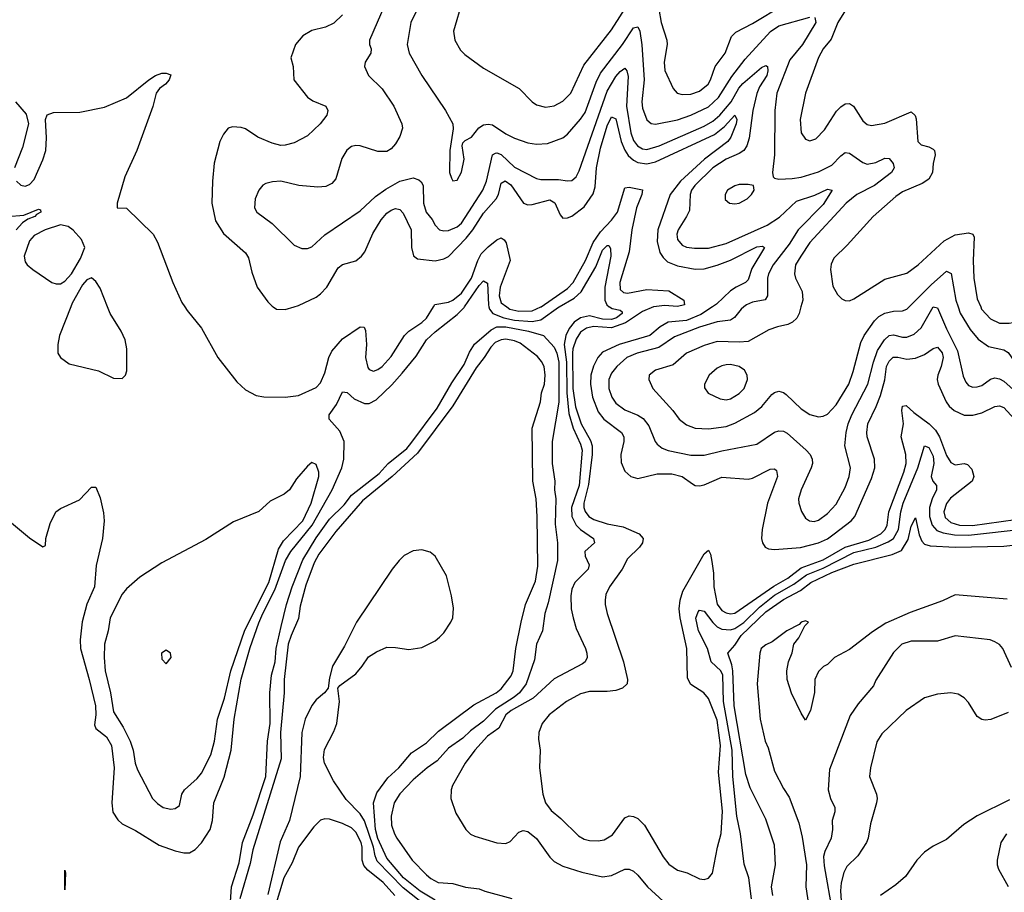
# Model space of a CAD drawing. Header units: inches. Extents: x 1173000 to 1307049, y 522583 to 678455.
# Tile 433 of 617: x 1213265 to 1217732, y 627345 to 631303. Entities that reach past the tile are written whole.
import ezdxf

# ---------------------------------------------------------------- set-up
doc = ezdxf.new("R2010")
doc.units = ezdxf.units.IN
doc.header["$MEASUREMENT"] = 0
doc.layers.add('B2612', color=7, linetype='Continuous')
doc.layers.add('B2613', color=7, linetype='Continuous')

msp = doc.modelspace()

# ---------------------------------------------------------------- linework, layer by layer
at = {"layer": 'B2612', "color": 5}
for points, elevation in [([(1213210, 629036), (1213310, 628953), (1213370, 628912), (1213382, 628918), (1213384, 628950), (1213403.2, 629016.8), (1213429.4, 629070.6), (1213450, 629086), (1213535.5, 629124.5), (1213590, 629182), (1213610, 629182), (1213630, 629134), (1213645.8, 629065.8), (1213648.2, 629030), (1213640.4, 628950), (1213612.3, 628827.7), (1213604.9, 628730), (1213568.8, 628651.2), (1213548.4, 628571.6), (1213539.8, 628490), (1213540.4, 628450), (1213580.1, 628310), (1213608.3, 628190), (1213610.1, 628150), (1213604, 628104), (1213610, 628088.3), (1213658.3, 628050), (1213681.1, 628010), (1213694.1, 627910), (1213683.3, 627750), (1213688, 627708), (1213710, 627672.8), (1213730, 627655.9), (1213790, 627624.8), (1213898.2, 627558.2), (1213970, 627532.4), (1214010, 627524.1), (1214035.6, 627524.4), (1214060.9, 627539.1), (1214090, 627569.1), (1214128.6, 627630), (1214139.3, 627670), (1214145.9, 627750), (1214192.2, 627867.8), (1214224.5, 627990), (1214238.5, 628130), (1214270, 628311.5), (1214310, 628455.2), (1214350, 628566.3), (1214367.8, 628610), (1214423.1, 628716.9), (1214471.2, 628850), (1214495.6, 628890), (1214591.9, 629010), (1214683, 629170), (1214726.3, 629270), (1214735.9, 629310), (1214737.8, 629390), (1214716.7, 629436.7), (1214669.7, 629490), (1214669.7, 629509.7), (1214703, 629557), (1214730, 629614.4), (1214750, 629611.7), (1214783, 629583), (1214830, 629562.1), (1214850, 629561.7), (1214881.8, 629578.2), (1214952.9, 629647.1), (1215000, 629700), (1215063.4, 629776.6), (1215111.4, 629850), (1215150, 629886.5), (1215250, 629966), (1215282.1, 629997.9), (1215283.6, 630000)], 860), ([(1213497.1, 630000), (1213445.8, 629870), (1213437.6, 629830), (1213438.5, 629790), (1213450.4, 629770), (1213490, 629741.5), (1213622.8, 629710), (1213690, 629676.9), (1213730, 629675.5), (1213744.5, 629690), (1213751.2, 629710), (1213750.8, 629809.2), (1213743.7, 629850), (1213725.7, 629890), (1213675.3, 629970), (1213663.5, 630000)], 880), ([(1214013.8, 630000), (1214024.2, 629984.2), (1214090, 629903.7), (1214163.8, 629770), (1214250, 629660.3), (1214290, 629623.6), (1214337.8, 629597.8), (1214372.4, 629592.4), (1214470, 629590.2), (1214530, 629598), (1214610, 629634.3), (1214630, 629655.3), (1214650, 629700.3), (1214666.8, 629770), (1214680.4, 629799.6), (1214730, 629855), (1214810, 629909.1), (1214827.4, 629907.4), (1214833.5, 629893.5), (1214838.9, 629830), (1214834.6, 629770), (1214844.4, 629724.4), (1214850, 629715.8), (1214870, 629709.1), (1214890, 629715.5), (1214910, 629729.3), (1214950, 629774.4), (1215011.2, 629870), (1215029.9, 629890.1), (1215090, 629928.6), (1215110, 629948.5), (1215142.3, 630000)], 880), ([(1214414.9, 630000), (1214430, 629990.3), (1214470, 629987.4), (1214509.5, 630000)], 920), ([(1215940.6, 630000), (1215952.4, 629992.4), (1215990, 629984.7), (1215998.1, 629978.1), (1215998.8, 629970), (1215973.1, 629950), (1215950, 629943.1), (1215910, 629944.7), (1215850, 629959.5), (1215809.4, 629950.6), (1215780.7, 629930), (1215758, 629902), (1215742.9, 629870), (1215736, 629830), (1215745.2, 629750), (1215747.2, 629610), (1215757.1, 629517.1), (1215775.9, 629450), (1215810, 629377.3), (1215816.9, 629350), (1215802.7, 629190), (1215768.9, 629090), (1215769.5, 629050), (1215789.3, 629009.3), (1215810, 628989.6), (1215867.9, 628950), (1215873.1, 628930), (1215829.3, 628890), (1215830.2, 628870), (1215848.5, 628830), (1215844.7, 628810), (1215783.5, 628750), (1215770, 628719.5), (1215765.8, 628690), (1215767.5, 628630), (1215775.5, 628590), (1215790, 628542), (1215831.8, 628450), (1215838.8, 628430), (1215839.1, 628410), (1215830.3, 628390), (1215818.6, 628381.4), (1215690, 628313.7), (1215594.4, 628225.6), (1215494.8, 628170), (1215471.1, 628150), (1215439.6, 628090), (1215387.5, 628052.5), (1215330, 627989), (1215286, 627930), (1215228.8, 627830), (1215222.2, 627810), (1215221, 627770), (1215243.9, 627703.9), (1215289.2, 627630), (1215310, 627609.2), (1215330, 627598.9), (1215430, 627569.4), (1215470, 627566.7), (1215490, 627575.2), (1215530, 627617.4), (1215550, 627625.8), (1215570, 627621.1), (1215610, 627588.2), (1215670, 627503.6), (1215690, 627485.2), (1215730, 627462.7), (1215816.1, 627436.1), (1215910, 627414.7), (1215950, 627421.2), (1216010, 627450.2), (1216030, 627450.2), (1216050, 627440.8), (1216070, 627422), (1216113.4, 627370), (1216184, 627304)], 860), ([(1215394, 630000), (1215396.3, 629990), (1215411.7, 629970), (1215462, 629950), (1215510, 629940.1), (1215590, 629933.1), (1215630, 629940.6), (1215710, 629998), (1215713.3, 630000)], 860), ([(1215475, 630000), (1215488.8, 629990), (1215530, 629980.9), (1215590, 629982.7), (1215630, 629999.6), (1215630.6, 630000)], 880), ([(1216141.5, 630000), (1216140.2, 629999.8), (1216090, 629979.2), (1216012.9, 629927.1), (1215950, 629905.5), (1215868.7, 629911.3), (1215835.9, 629904.1), (1215810, 629884.6), (1215790, 629853.9), (1215774.4, 629810), (1215773.1, 629790), (1215774.3, 629630), (1215786.5, 629546.5), (1215812, 629470), (1215854.5, 629394.5), (1215861.9, 629370), (1215861.8, 629330), (1215845.7, 629194.3), (1215824.1, 629110), (1215824.1, 629090), (1215830, 629072.6), (1215846.9, 629050), (1215870, 629035.1), (1215930, 629016.2), (1216002.7, 629002.7), (1216075.5, 628970), (1216093.4, 628950), (1216091, 628930), (1216077.8, 628910), (1216022.7, 628857.3), (1215998.9, 628810), (1215941.4, 628730), (1215924.9, 628695.1), (1215920.6, 628670), (1215920.6, 628650), (1215930.1, 628610.1), (1216004.1, 628390), (1216023.2, 628310), (1216020.6, 628290), (1215999.6, 628270), (1215970, 628260.7), (1215930, 628255.6), (1215850, 628255.5), (1215810, 628244.7), (1215745.5, 628210), (1215667.9, 628150), (1215635.6, 628110), (1215620.3, 628070), (1215618.7, 628038.7), (1215626, 627990), (1215623.6, 627910), (1215638.4, 627790), (1215651.2, 627750), (1215675.7, 627715.7), (1215719.6, 627679.6), (1215800.3, 627600.3), (1215826.1, 627586.1), (1215850, 627579.8), (1215890, 627577.9), (1215917.2, 627582.8), (1215954.2, 627605.8), (1216010, 627682.8), (1216030, 627691), (1216050, 627689.2), (1216070, 627678.9), (1216100.5, 627650), (1216185.2, 627505.2), (1216210, 627472.7), (1216250, 627445.5), (1216293.1, 627433.1), (1216350, 627406), (1216370, 627402.6), (1216390, 627408.7), (1216407.7, 627432.3), (1216430.6, 627550), (1216448.4, 627611.6), (1216453.1, 627713.1), (1216436.1, 627890), (1216444.8, 628010), (1216430, 628126.2), (1216390, 628223.5), (1216369.3, 628249.3), (1216310, 628287), (1216295.6, 628315.6), (1216292.1, 628450), (1216261.5, 628590), (1216256.9, 628630), (1216261, 628670), (1216273.4, 628710), (1216370, 628880.2), (1216390, 628896), (1216399.2, 628879.2), (1216405.5, 628845.5), (1216412.6, 628792.6), (1216414.4, 628730), (1216430, 628652.4), (1216450, 628623.6), (1216470, 628611.9), (1216490, 628607.1), (1216510, 628610.7), (1216686.2, 628733.8), (1216750.3, 628770), (1216810, 628815.9), (1216910, 628852.9), (1217010, 628910), (1217118, 628942), (1217171.6, 628970), (1217191.7, 628990), (1217201.4, 629010), (1217208, 629070), (1217276, 629250), (1217286.7, 629290), (1217285.4, 629330), (1217263.8, 629410), (1217274.3, 629470), (1217267.9, 629530), (1217269.9, 629550), (1217287.1, 629552.9), (1217321.4, 629521.4), (1217391, 629470), (1217420.8, 629440.8), (1217438.1, 629410), (1217470, 629326.7), (1217490, 629294.7), (1217510, 629284.3), (1217550, 629289.2), (1217565.3, 629285.3), (1217584.7, 629264.7), (1217593.7, 629230), (1217586, 629210), (1217488, 629132), (1217470, 629108.9), (1217458.2, 629070), (1217464.6, 629044.6), (1217490, 629021.6), (1217529.4, 629009.4), (1217588.8, 629008.8), (1217783.6, 629036.4)], 880), ([(1216407.8, 630000), (1216354.8, 629965.2), (1216290, 629938.5), (1216206.8, 629930), (1216170.6, 629910), (1216123.5, 629870), (1215985, 629830), (1215910, 629794.5), (1215888.3, 629770), (1215868.7, 629731.3), (1215857, 629690), (1215855.1, 629650), (1215864.4, 629590), (1215890, 629524.5), (1215915.2, 629490), (1215994.8, 629430), (1216006.3, 629410), (1216006.1, 629390), (1215992.5, 629330), (1215994.6, 629294.6), (1216010, 629254.9), (1216038.4, 629230), (1216070, 629222), (1216156.9, 629243.1), (1216223.1, 629243.1), (1216270, 629230.6), (1216317, 629197), (1216330, 629190.2), (1216350, 629188.1), (1216370, 629192.7), (1216450, 629227.9), (1216570, 629219.3), (1216590, 629223.4), (1216670, 629263.5), (1216690, 629265.8), (1216698.2, 629258.2), (1216703.8, 629230), (1216658.4, 629110), (1216633.7, 628990), (1216631.3, 628950), (1216635.6, 628930), (1216647, 628910), (1216662.2, 628902.2), (1216690, 628899), (1216808.2, 628908.2), (1216890, 628929.3), (1216930, 628948.7), (1216960.4, 628970), (1217037.2, 629030), (1217054.8, 629050), (1217130, 629221.2), (1217145.5, 629270), (1217144, 629310), (1217110.6, 629410.6), (1217108, 629430), (1217112.8, 629470), (1217151.5, 629548.5), (1217170, 629598.8), (1217190, 629669), (1217198.5, 629730), (1217210, 629754.4), (1217228.8, 629771.2), (1217250, 629772.6), (1217290, 629763.4), (1217330, 629766.9), (1217370, 629783.3), (1217410, 629811.8), (1217430, 629817.7), (1217450, 629791.1), (1217454.3, 629770), (1217446.6, 629730), (1217430.6, 629690), (1217428, 629670), (1217432.5, 629650), (1217469.2, 629570), (1217482.7, 629550), (1217504.5, 629530), (1217550, 629509.6), (1217590, 629508.7), (1217630, 629519.1), (1217690, 629547.7), (1217710, 629551.9), (1217730, 629544.1), (1217793.9, 629473.9)], 920), ([(1216550.5, 630000), (1216538.6, 629990), (1216508.5, 629951.5), (1216490, 629940.4), (1216430, 629931.7), (1216350, 629908), (1216235.5, 629864.5), (1216164.1, 629815.9), (1216066.5, 629790), (1216020.2, 629770), (1215973.9, 629730), (1215950, 629699.3), (1215937.8, 629670), (1215937.8, 629630), (1215951.5, 629590), (1215970, 629563.5), (1216010, 629532.7), (1216068.9, 629508.9), (1216093.2, 629493.2), (1216119.8, 629459.8), (1216147.7, 629390), (1216157.2, 629377.2), (1216179.4, 629359.4), (1216207.9, 629347.9), (1216310, 629327.9), (1216370, 629327.1), (1216450, 629347.2), (1216610, 629377.5), (1216690, 629431.7), (1216710, 629438), (1216730, 629436.6), (1216746.9, 629426.9), (1216833.8, 629350), (1216851.4, 629330), (1216860.7, 629310), (1216861.8, 629290), (1216855.5, 629270), (1216810.2, 629170), (1216799.3, 629130), (1216800.2, 629110), (1216812, 629072), (1216830, 629041.6), (1216849.2, 629029.2), (1216870, 629026.7), (1216890, 629032.6), (1216930, 629062.6), (1216970, 629104.5), (1217010, 629180.3), (1217028.5, 629230), (1217034.2, 629270), (1217008.4, 629370), (1217014.2, 629430), (1217023.9, 629470), (1217039.9, 629510), (1217113.4, 629650), (1217138.5, 629750), (1217157.2, 629802.8), (1217188.3, 629850), (1217210, 629869.5), (1217230, 629873.5), (1217270, 629863.1), (1217290, 629862.5), (1217324, 629876), (1217355.4, 629904.6), (1217410, 629999.7), (1217430, 629995.2), (1217470, 629899.8), (1217520.1, 629800.1), (1217545.8, 629685.8), (1217557.9, 629657.9), (1217570, 629642.7), (1217590, 629635.5), (1217610, 629637.5), (1217630, 629644.1), (1217670, 629671.8), (1217690, 629677.8), (1217710, 629674), (1217730, 629662.4), (1217830, 629573.8)], 940), ([(1216809.8, 630000), (1216801.4, 629970), (1216790.9, 629949.1), (1216772.1, 629930), (1216750, 629919.5), (1216703.8, 629910), (1216664.7, 629895.3), (1216570, 629843), (1216530, 629839.4), (1216430, 629842.4), (1216370, 629825.5), (1216290.1, 629789.9), (1216230, 629736.5), (1216150, 629713), (1216121.1, 629690), (1216119.6, 629670), (1216138, 629630), (1216228.4, 629530), (1216257.8, 629490), (1216290, 629464.3), (1216330, 629449.4), (1216390, 629447.5), (1216470, 629457.4), (1216510, 629473.1), (1216598.7, 629521.3), (1216631.9, 629548.1), (1216677.9, 629602.1), (1216690, 629611.9), (1216710, 629618), (1216730, 629612), (1216742.5, 629602.5), (1216810, 629538.3), (1216850, 629511.5), (1216890, 629502), (1216910, 629504.5), (1216930, 629513.9), (1216970, 629555.5), (1217026.4, 629650), (1217046.6, 629706.6), (1217081.4, 629838.6), (1217097.2, 629870), (1217142.8, 629937.2), (1217162.9, 629957.1), (1217190, 629971.9), (1217230, 629980.7), (1217270, 629982.6), (1217290.7, 629989.3), (1217301.3, 630000)], 960), ([(1217522.3, 630000), (1217531.9, 629971.9), (1217577.9, 629897.9), (1217614.3, 629854.3), (1217660, 629820), (1217730, 629805.1), (1217750, 629793.7), (1217821.2, 629690), (1217850, 629658.7), (1217870, 629644.7), (1217910, 629628.7), (1217970, 629615.6), (1218010, 629616.5), (1218028.5, 629630), (1218036, 629644), (1218043.4, 629670), (1218044, 629696), (1218013.2, 629810), (1217967.4, 629927.4), (1217961.2, 629970), (1217963.6, 630000)], 960), ([(1217625.3, 630000), (1217629.6, 629990), (1217670, 629946), (1217710, 629925.5), (1217754.3, 629925.7), (1217787.8, 629932.2), (1217800.9, 629939.1), (1217811.7, 629948.3), (1217818.2, 629961.8), (1217828.5, 630000)], 980), ([(1214215.8, 627210), (1214226.2, 627370), (1214261.4, 627478.6), (1214275.4, 627570), (1214323.7, 627696.3), (1214381.6, 627870), (1214388.8, 628030), (1214401.6, 628110), (1214399.6, 628250), (1214406.7, 628330), (1214423.4, 628390), (1214428.2, 628450), (1214451.8, 628550), (1214475.9, 628650), (1214501.3, 628730), (1214550, 628853.2), (1214610, 628952.1), (1214670, 629036.6), (1214737.1, 629102.9), (1214770, 629145.7), (1214895.8, 629244.2), (1214936.5, 629290), (1215021.7, 629358.3), (1215040.3, 629379.7), (1215159.6, 629540.4), (1215225.2, 629654.8), (1215282, 629738), (1215305.8, 629794.2), (1215329, 629831), (1215403.8, 629896.2), (1215430.3, 629909.7), (1215470.4, 629909.6), (1215573.8, 629890), (1215641.6, 629870), (1215690, 629818), (1215702.4, 629790), (1215711.4, 629750), (1215711.4, 629568.6), (1215680.3, 629390), (1215681.3, 629290), (1215692.8, 629210), (1215691.9, 629170), (1215698.1, 629130), (1215695, 629015), (1215704.4, 628930), (1215705.6, 628850), (1215662.2, 628657.8), (1215646.9, 628610), (1215636.6, 628530), (1215610.1, 628470), (1215601.3, 628398.7), (1215562.6, 628290), (1215533.2, 628250), (1215509.1, 628230), (1215423.9, 628176.1), (1215370, 628121.5), (1215310, 628076.7), (1215275.5, 628044.5), (1215210, 627998.3), (1215158.5, 627941.5), (1215113.2, 627910), (1215050, 627855.2), (1214989, 627791), (1214963.6, 627750), (1214949.7, 627690), (1214951.5, 627650), (1214965.9, 627610), (1214975.5, 627590), (1215045.3, 627490), (1215110, 627423.7), (1215130, 627407.3), (1215163.7, 627390), (1215230, 627384.9), (1215288.3, 627368.3), (1215350, 627361.2), (1215374.9, 627350), (1215497.2, 627317.2)], 840), ([(1215150, 627309), (1215081.3, 627350), (1215006.4, 627410), (1214930, 627499.3), (1214890, 627588.9), (1214879.6, 627630), (1214869.9, 627750.1), (1214884.7, 627795.3), (1214935.5, 627864.5), (1214985.2, 627910), (1215043.1, 627976.9), (1215110, 628023.4), (1215164.4, 628075.6), (1215325.5, 628194.5), (1215427.1, 628250), (1215450, 628267.3), (1215494.1, 628325.9), (1215503.8, 628350), (1215516.6, 628450), (1215540.1, 628570), (1215559.9, 628650), (1215604.7, 628755.3), (1215615.3, 628824.7), (1215613.5, 629050), (1215608.3, 629130), (1215593.3, 629210), (1215589.9, 629450), (1215627.5, 629570), (1215632.7, 629610), (1215645.9, 629650), (1215649.1, 629690), (1215644.2, 629730), (1215633, 629753), (1215614.4, 629774.4), (1215535.6, 629835.6), (1215510, 629846), (1215470, 629853.1), (1215450, 629849.9), (1215422.1, 629837.9), (1215402.4, 629817.6), (1215372.5, 629770), (1215336.3, 629723.7), (1215230, 629550.7), (1215070, 629335.8), (1214955.3, 629230), (1214819.8, 629120.2), (1214698.6, 628981.4), (1214621.9, 628878.1), (1214600.6, 628839.4), (1214562.6, 628737.4), (1214538, 628642), (1214530, 628586), (1214496, 628510), (1214483.1, 628470), (1214464.2, 628310), (1214464.4, 628250), (1214448.6, 628070), (1214450.6, 627950), (1214322.9, 627537.1), (1214310, 627475.1), (1214264.1, 627315.9)], 840), ([(1216584.7, 627315.3), (1216573.9, 627410), (1216551.9, 627471.9), (1216535, 627610), (1216518.3, 627690), (1216500.4, 627870), (1216497.9, 627990), (1216458.8, 628210), (1216455.7, 628330), (1216446.2, 628350), (1216402.2, 628390), (1216385.9, 628450), (1216344.7, 628530), (1216332.5, 628587.5), (1216342.8, 628617.2), (1216350, 628625), (1216370, 628619.4), (1216409.2, 628569.2), (1216429.5, 628549.5), (1216450, 628538.3), (1216490, 628534.6), (1216510, 628541.1), (1216550, 628568.1), (1216621.9, 628638.1), (1216690, 628693.2), (1216777.7, 628742.3), (1216834.9, 628785.1), (1216910, 628815.5), (1217050, 628886), (1217149.2, 628910.8), (1217206.1, 628933.9), (1217230, 628949.7), (1217252.8, 628990), (1217262.3, 629070), (1217273.1, 629110), (1217340.1, 629270), (1217370, 629370.5), (1217390, 629362.2), (1217410, 629322.6), (1217412.1, 629290), (1217400.7, 629230), (1217407.6, 629210), (1217424.4, 629190), (1217424.6, 629170), (1217404.9, 629130), (1217393.6, 629090), (1217393.4, 629050), (1217404.4, 629010), (1217425.8, 628985.8), (1217454.7, 628974.7), (1217505.9, 628965.9), (1217570, 628964), (1217827.1, 628992.9)], 860), ([(1216682.5, 627330), (1216676.3, 627370), (1216694.3, 627470), (1216690, 627559.3), (1216650, 627676.2), (1216579.2, 627819.2), (1216559.6, 627879.6), (1216506.9, 628190), (1216501.3, 628350), (1216496.8, 628376.8), (1216477.3, 628430), (1216510, 628465.2), (1216539.1, 628510), (1216650, 628616.8), (1216730, 628672.8), (1216806.9, 628713.1), (1216854.3, 628750), (1216950, 628795), (1217050, 628833.6), (1217223.4, 628876.6), (1217265.6, 628894.4), (1217295.7, 628944.3), (1217310, 629006), (1217330, 629043), (1217345.7, 628965.7), (1217357.5, 628937.5), (1217370, 628924.5), (1217396.5, 628916.5), (1217510, 628910.5), (1217730, 628915.5), (1217892.7, 628932.7)], 840), ([(1215149.9, 627249.9), (1215004.7, 627364.7), (1214886.3, 627486.3), (1214877.2, 627510), (1214870.6, 627550), (1214829.3, 627669.3), (1214810, 627700.4), (1214746.2, 627766.2), (1214689.2, 627850), (1214648, 627930), (1214643.5, 627956.5), (1214647.7, 627992.3), (1214690, 628074.4), (1214703.5, 628110), (1214716.4, 628210), (1214708.7, 628270), (1214717.5, 628282.5), (1214790, 628336.3), (1214819.5, 628370), (1214847.6, 628412.4), (1214883.9, 628436.1), (1214930, 628456.4), (1214970, 628455.8), (1215030, 628446.7), (1215090, 628454.9), (1215150, 628485.5), (1215170, 628501.3), (1215190, 628521.5), (1215221.4, 628570), (1215229.9, 628590.1), (1215233.4, 628633.4), (1215224.4, 628690), (1215200.9, 628780.9), (1215149.7, 628870), (1215128, 628888), (1215090, 628897.8), (1215050, 628893.3), (1215010, 628871.8), (1214986.7, 628850), (1214955.5, 628810), (1214793.4, 628570), (1214739.1, 628460.9), (1214684.9, 628370), (1214670, 628318), (1214664, 628270), (1214648.4, 628250), (1214610, 628217.7), (1214590, 628192.4), (1214560.5, 628130), (1214545.7, 628070), (1214537, 627870), (1214488.3, 627670), (1214446.8, 627573.2), (1214390, 627334.2)], 860), ([(1217744.9, 628675.1), (1217510, 628694.3), (1217452.6, 628667.4), (1217305.4, 628614.6), (1217195, 628565), (1217133.9, 628526.1), (1217030, 628446), (1216962, 628410), (1216930, 628378), (1216911.6, 628368.4), (1216890, 628346), (1216872, 628310), (1216871, 628251), (1216853.4, 628170), (1216830, 628126), (1216810, 628158), (1216767.3, 628247.3), (1216746.6, 628310), (1216746, 628350), (1216753.2, 628390), (1216769.3, 628430.7), (1216778, 628470), (1216800.4, 628499.6), (1216827.2, 628552.8), (1216844.5, 628570), (1216830, 628576.8), (1216810.7, 628570), (1216801.1, 628558.9), (1216745.2, 628530), (1216679.1, 628480.9), (1216650, 628467.3), (1216629.8, 628450.2), (1216623.3, 628430), (1216610.8, 628290), (1216625.1, 628130), (1216647.2, 628030), (1216660.5, 628000.5), (1216690, 627894), (1216730, 627815.9), (1216756.9, 627776.9), (1216799.6, 627659.6), (1216815.5, 627595.5), (1216834.3, 627470), (1216831.1, 627370), (1216844, 627290)], 840), ([(1217764.4, 628364.4), (1217726, 628450), (1217710, 628468.3), (1217690, 628481.5), (1217668.7, 628490), (1217510, 628508.5), (1217430, 628483.9), (1217310, 628483.5), (1217266.7, 628470), (1217230, 628433), (1217150, 628307), (1217138.5, 628281.5), (1217070, 628199.7), (1217032.9, 628147.1), (1216938.5, 627901.5), (1216932.6, 627810), (1216943.2, 627770), (1216963, 627730), (1216963, 627710), (1216951.6, 627670), (1216953, 627630), (1216947.1, 627590), (1216917.4, 627530), (1216912.1, 627507.9), (1216915.1, 627464.9), (1216952.9, 627250)], 860), ([(1217750, 628159.8), (1217671.9, 628128.1), (1217646.2, 628126.2), (1217630, 628128.1), (1217610, 628142.7), (1217570, 628205.1), (1217550, 628226.6), (1217523.5, 628243.5), (1217490, 628249.8), (1217430, 628243.1), (1217370, 628226.6), (1217287.6, 628170), (1217176.4, 628063.6), (1217153.4, 628026.6), (1217125.4, 627910), (1217121.2, 627870), (1217151.8, 627790), (1217155, 627770), (1217151.9, 627750), (1217124.6, 627655.4), (1217114.5, 627590), (1217107, 627570), (1217067.1, 627510), (1217018.6, 627461.4), (1217004.8, 627435.2), (1216992.7, 627387.3), (1216989, 627351), (1216999.5, 627190)], 880), ([(1217755.6, 627764.4), (1217610, 627692.3), (1217548.1, 627651.9), (1217470, 627584.1), (1217410, 627553.8), (1217370, 627526.8), (1217336, 627490), (1217283.9, 627416.1), (1217240.8, 627379.2), (1217171.2, 627330)], 920), ([(1214967.1, 627330), (1214914.5, 627390), (1214845, 627445), (1214826.2, 627466.2), (1214818.8, 627490), (1214819.4, 627550), (1214814.8, 627570), (1214790, 627618), (1214770, 627637.2), (1214730, 627656.7), (1214670, 627675.9), (1214650, 627677.6), (1214630, 627672.4), (1214598.9, 627641.1), (1214530.6, 627549.4), (1214501.9, 627478.1), (1214463.4, 627410), (1214409.5, 627230)], 880), ([(1217742.7, 627610), (1217717.2, 627570), (1217699.6, 627490), (1217699.6, 627470), (1217706.3, 627450), (1217750, 627371.4)], 940)]:
    msp.add_lwpolyline(points, dxfattribs=dict(at, elevation=elevation))
for points, elevation in [([(1216490, 629738), (1216470, 629737.4), (1216450, 629733.1), (1216430, 629722), (1216393.6, 629690), (1216371.5, 629650), (1216372.7, 629632.7), (1216389.4, 629609.4), (1216443.2, 629583.2), (1216470, 629578), (1216490, 629583), (1216530, 629606.8), (1216551.3, 629630), (1216567.6, 629670), (1216565.8, 629690), (1216553.3, 629713.3), (1216530, 629729)], 980), ([(1214590, 629294.5), (1214570, 629278), (1214520.5, 629219.5), (1214488.9, 629170), (1214464.9, 629150), (1214400.6, 629119.4), (1214350, 629072.3), (1214235.4, 629024.6), (1214110, 628945.3), (1213910, 628839.5), (1213810, 628774.9), (1213750, 628721.1), (1213730, 628697.1), (1213675.3, 628590), (1213665.9, 628530), (1213649.6, 628470), (1213648.1, 628410), (1213652.3, 628350), (1213677.4, 628250), (1213690, 628162.7), (1213734.5, 628094.5), (1213765.5, 628030), (1213779.5, 627990), (1213789.4, 627930), (1213799.8, 627899.8), (1213867.9, 627770), (1213890, 627747.4), (1213916.3, 627730), (1213950, 627721.5), (1213970, 627724.6), (1213990, 627738.8), (1214000.4, 627790), (1214013.1, 627810), (1214070, 627860.6), (1214090, 627885.2), (1214131.4, 627968.6), (1214149, 628030), (1214163, 628130), (1214194.6, 628225.4), (1214223.3, 628350), (1214286.4, 628533.6), (1214395.2, 628750), (1214439.6, 628900.4), (1214461.7, 628938.3), (1214549.4, 629030), (1214587.3, 629110), (1214622.9, 629230), (1214622.4, 629250), (1214610, 629284.5)], 880), ([(1213930, 628443.7), (1213908.8, 628430), (1213910, 628402), (1213930, 628381), (1213951.5, 628410), (1213949.2, 628430)], 920), ([(1213470, 627355.3), (1213470, 627444.7), (1213473.4, 627433.4)], 840)]:
    msp.add_lwpolyline(points, close=True, dxfattribs=dict(at, elevation=elevation))
at = {"layer": 'B2613', "color": 5}
for points, elevation in [([(1215097.1, 631410), (1215039.7, 631290), (1215022.3, 631190), (1215032.4, 631150), (1215088.8, 631048.8), (1215197.4, 630890), (1215230.4, 630830), (1215231.8, 630808.2), (1215217.1, 630710), (1215215.5, 630610), (1215223.4, 630583.4), (1215230, 630571), (1215250, 630574.8), (1215270, 630611), (1215282, 630670), (1215272.3, 630730), (1215276.2, 630743.8), (1215285.5, 630754.5), (1215315.1, 630770), (1215348.6, 630811.4), (1215370, 630825), (1215390, 630828.7), (1215410, 630825.5), (1215470, 630785.5), (1215510, 630765), (1215570, 630744.6), (1215610, 630737.8), (1215659.2, 630740.8), (1215730, 630767.2), (1215750, 630782.9), (1215810, 630851.7), (1215830, 630881.5), (1215880.3, 631019.7), (1215899.9, 631060.1), (1215999.7, 631190), (1216050, 631264.9), (1216070.2, 631270), (1216077.9, 631250), (1216088.3, 631188.3), (1216098, 631030), (1216087.4, 630930), (1216090, 630902), (1216110, 630849), (1216130, 630832.3), (1216150, 630828.6), (1216250, 630848.3), (1216310.8, 630870), (1216390, 630907.2), (1216436, 630950), (1216495.7, 631044.3), (1216556, 631124), (1216670.8, 631249.2), (1216710, 631275.1), (1216850, 631314.4)], 960), ([(1215274.4, 631390), (1215233.6, 631250), (1215238.5, 631210), (1215264.6, 631164.6), (1215284.3, 631144.3), (1215370, 631082), (1215531, 630991), (1215590, 630930.4), (1215610, 630916.5), (1215650, 630905.8), (1215690, 630912.2), (1215730, 630933.4), (1215765.3, 630970), (1215823.8, 631096.2), (1215950, 631256.9), (1216050, 631413.4)], 980), ([(1214921.1, 631370), (1214852.2, 631210), (1214851.6, 631190), (1214860.3, 631170), (1214858.3, 631150), (1214831.7, 631110), (1214828.7, 631090), (1214847, 631050), (1214910, 630988.8), (1214962.8, 630910), (1214998.5, 630830), (1215001.5, 630810), (1214990, 630772.3), (1214970, 630739.5), (1214950, 630717), (1214930, 630705.1), (1214890, 630704.8), (1214810, 630729.8), (1214790, 630732), (1214770, 630727.3), (1214748.7, 630711.3), (1214727.2, 630672.8), (1214699.1, 630580.9), (1214680.5, 630559.5), (1214654.1, 630545.9), (1214616.9, 630543.1), (1214530.7, 630550.7), (1214450, 630569.8), (1214412.2, 630567.8), (1214381.1, 630558.9), (1214368.4, 630551.6), (1214350.3, 630530), (1214333.1, 630490), (1214330.3, 630450), (1214341.1, 630430), (1214410, 630378.6), (1214510, 630280.3), (1214544.4, 630264.4), (1214570, 630265.3), (1214590, 630273.1), (1214650, 630326.5), (1214810, 630435.9), (1214879.7, 630500.3), (1214925.7, 630534.3), (1214990, 630570.1), (1215050, 630584.6), (1215076, 630576), (1215086.9, 630566.9), (1215095.9, 630550), (1215096.5, 630470), (1215108.9, 630430), (1215136, 630396), (1215150.1, 630370.1), (1215169, 630350), (1215190, 630344.6), (1215210, 630346), (1215250, 630362.7), (1215270, 630380.4), (1215366.2, 630530), (1215383.3, 630570), (1215410, 630688.9), (1215423.1, 630696.9), (1215430, 630698.8), (1215450, 630690.9), (1215510, 630634.2), (1215610, 630582.2), (1215630, 630577.4), (1215710, 630578.3), (1215750, 630571), (1215770, 630573.4), (1215789.8, 630590), (1215802.8, 630617.2), (1215930, 630977.7), (1215970, 631044.4), (1215990, 631068.3), (1216010, 631082.2), (1216019, 631070), (1216025.4, 631045.4), (1216017.5, 630910), (1216037.9, 630790), (1216050, 630754.2), (1216068.1, 630730), (1216090, 630717.6), (1216110, 630714.2), (1216166.2, 630730), (1216370, 630819), (1216410, 630842.2), (1216441.2, 630870), (1216492.4, 630930), (1216528.2, 630991.8), (1216546.6, 631013.4), (1216630, 631085.6), (1216650, 631095.5), (1216657.6, 631090), (1216660.1, 631070), (1216654.4, 631050), (1216621.5, 630998.5), (1216610, 630968.5), (1216591.2, 630890), (1216574.6, 630765.4), (1216563.9, 630730), (1216550.1, 630709.9), (1216530, 630695.2), (1216470, 630670.4), (1216410, 630630.4), (1216328.1, 630550), (1216313.2, 630530), (1216307.3, 630510), (1216303.4, 630436.6), (1216290.8, 630409.2), (1216252.3, 630350), (1216246.3, 630330), (1216250, 630305.7), (1216270, 630280.6), (1216290.8, 630270.8), (1216326.3, 630266.3), (1216390, 630266.5), (1216470, 630288.1), (1216656.8, 630370), (1216713, 630407), (1216790, 630479), (1216872.9, 630507.1), (1216930, 630533.9), (1216951.1, 630530), (1216910, 630463.8), (1216796.7, 630350), (1216756.1, 630283.9), (1216683.1, 630190), (1216662.2, 630150), (1216657.2, 630130), (1216658.6, 630050), (1216647.3, 630032.7), (1216590, 630021.5), (1216562.4, 630010), (1216550.5, 630000)], 940), ([(1216165.6, 631350), (1216175.8, 631290), (1216201.9, 631210), (1216202.6, 631190), (1216189.1, 631110), (1216192.7, 631072.7), (1216230, 630990.3), (1216247.6, 630970), (1216270, 630963.2), (1216310, 630964.8), (1216350, 630977.9), (1216388, 631010), (1216399.4, 631030), (1216420.2, 631090), (1216465.3, 631150), (1216494.3, 631225.7), (1216513.5, 631246.5), (1216590, 631285.1), (1216730, 631369.2)], 980), ([(1217026.9, 631370), (1216976.8, 631290), (1216946.2, 631213.8), (1216910.2, 631170), (1216890, 631131.5), (1216831, 630969), (1216806.5, 630850), (1216810.2, 630790), (1216830, 630760.3), (1216850, 630752.9), (1216877.5, 630762.5), (1216916.8, 630803.2), (1216971.6, 630888.4), (1216990, 630908), (1217010, 630920.7), (1217030, 630922.6), (1217047.6, 630910), (1217090, 630843.6), (1217110, 630827.2), (1217130, 630822.8), (1217190, 630832.9), (1217310, 630884.9), (1217328.1, 630868.1), (1217332.7, 630852.7), (1217340.2, 630750), (1217354.6, 630734.6), (1217390, 630726.5), (1217410, 630715.8), (1217415.2, 630710), (1217418, 630690), (1217409, 630651), (1217405.9, 630610), (1217390, 630579.8), (1217359.7, 630560.3), (1217270, 630522.2), (1217239.6, 630500.4), (1217137.8, 630410), (1217019.5, 630280.5), (1216958.9, 630221.1), (1216947, 630193), (1216943.2, 630170), (1216954.3, 630094.3), (1216975.8, 630055.8), (1216995.8, 630035.8), (1217010, 630028.4), (1217030, 630027.6), (1217050, 630036.9), (1217190, 630125.6), (1217290, 630152.8), (1217342, 630190), (1217459.7, 630300.3), (1217510, 630326.1), (1217570, 630335.5), (1217589.3, 630329.3), (1217595.7, 630315.7), (1217591.1, 630210), (1217593.4, 630130), (1217610, 630036.4), (1217625.3, 630000)], 980), ([(1214730, 631324), (1214690, 631287.4), (1214651.7, 631268.3), (1214590, 631254.2), (1214550, 631229.8), (1214516.3, 631190), (1214495.2, 631130), (1214506.3, 631090), (1214509.1, 631030), (1214570.9, 630950.9), (1214594.2, 630934.2), (1214653.4, 630910), (1214663.2, 630890), (1214657.8, 630870), (1214628, 630830), (1214570, 630775.8), (1214510, 630744.5), (1214470, 630733.8), (1214450, 630732.7), (1214410, 630743.2), (1214345.6, 630770), (1214290, 630806.9), (1214270, 630813.5), (1214230, 630816), (1214210.8, 630810), (1214190, 630783.7), (1214172.9, 630750), (1214147.9, 630652.1), (1214139.4, 630570), (1214136.8, 630470), (1214153, 630390), (1214190, 630333.2), (1214290, 630245.3), (1214302.6, 630222.6), (1214317.7, 630157.7), (1214342.2, 630090), (1214390, 630022.6), (1214410, 630003.1), (1214414.9, 630000)], 920), ([(1216872, 631312), (1216876.9, 631290), (1216817.2, 631190), (1216759.5, 631120.5), (1216700.4, 630970), (1216691.4, 630890), (1216690.1, 630689.9), (1216680.3, 630610), (1216684, 630590), (1216690, 630584), (1216710, 630578.7), (1216770, 630582.2), (1216810, 630588.8), (1216890, 630611.8), (1216950, 630642.7), (1216990, 630685), (1217010, 630699.8), (1217030, 630697.6), (1217090, 630654.3), (1217110, 630647.4), (1217150, 630654.8), (1217190, 630674.7), (1217210, 630672.9), (1217228, 630650), (1217231.9, 630630), (1217221, 630610), (1217144.1, 630550), (1217063.8, 630510), (1217014.4, 630470), (1216850, 630292.7), (1216809, 630230), (1216785.6, 630190), (1216780.6, 630150), (1216785.2, 630130), (1216815, 630070), (1216818.3, 630030), (1216809.8, 630000)], 960), ([(1213250.4, 630570), (1213270, 630552.4), (1213290, 630547.6), (1213310, 630555.3), (1213330, 630578.4), (1213370, 630667.7), (1213383, 630710), (1213387.2, 630767.2), (1213381.2, 630850), (1213390, 630871), (1213418.6, 630881.4), (1213537.1, 630882.9), (1213650, 630906.5), (1213750, 630947.9), (1213851, 631030), (1213881.7, 631050), (1213910, 631059.5), (1213930, 631060.2), (1213950, 631052.4), (1213943.6, 631030), (1213926.5, 631010), (1213899.6, 630990), (1213884.2, 630970), (1213868.7, 630908.7), (1213795.6, 630710), (1213741.3, 630590), (1213707, 630470), (1213706.8, 630450), (1213750, 630448), (1213870.3, 630330), (1213890, 630294), (1213959.2, 630110), (1214000.3, 630020.3), (1214013.8, 630000)], 880), ([(1213245.5, 630930), (1213294.1, 630874.1), (1213304.9, 630830), (1213277.6, 630722.4), (1213240.9, 630630)], 880), ([(1214509.5, 630000), (1214530, 630006.5), (1214610, 630044.6), (1214630, 630058.9), (1214658.7, 630090), (1214710, 630177.7), (1214730, 630192.1), (1214790, 630209.3), (1214815.4, 630230), (1214831, 630250), (1214867.3, 630332.7), (1214904.5, 630395.5), (1214930, 630424.6), (1214950, 630439.1), (1214970, 630446), (1214990, 630442.4), (1215005.2, 630425.2), (1215040.4, 630350), (1215043.3, 630270), (1215052, 630232), (1215070, 630218.2), (1215150, 630209.1), (1215190, 630217.6), (1215210, 630228.9), (1215290, 630312), (1215320.7, 630350), (1215370, 630424.6), (1215427, 630490), (1215437.8, 630510), (1215450, 630561.5), (1215468.3, 630571.7), (1215493.4, 630553.4), (1215550.9, 630470.9), (1215570, 630463.4), (1215590, 630465.1), (1215670, 630485.4), (1215692.4, 630472.4), (1215716.8, 630416.8), (1215730, 630402), (1215750, 630403.2), (1215770, 630410.9), (1215826, 630454), (1215866.6, 630513.4), (1215875.7, 630544.3), (1215882.5, 630630), (1215899.7, 630720.3), (1215930, 630820.6), (1215950, 630861.3), (1215970, 630852.9), (1215994.2, 630750), (1216010, 630710.6), (1216026, 630686), (1216050, 630665), (1216070, 630655.1), (1216110, 630649.5), (1216150, 630657.8), (1216417.8, 630782.2), (1216462.5, 630817.5), (1216510.1, 630870.1), (1216519.3, 630850), (1216515.2, 630830), (1216491.4, 630770), (1216477.9, 630750), (1216372, 630670), (1216263.7, 630570), (1216216.2, 630510), (1216159.9, 630350), (1216156.7, 630296.7), (1216170, 630246.5), (1216184.2, 630224.2), (1216204.8, 630204.8), (1216250, 630186), (1216330, 630170.9), (1216370, 630173.3), (1216430, 630188.8), (1216490, 630212.1), (1216610, 630271.9), (1216635.3, 630275.3), (1216644.2, 630270), (1216586.6, 630173.4), (1216570, 630123.1), (1216558.5, 630110), (1216515, 630090), (1216490, 630072.9), (1216427.2, 630012.8), (1216407.8, 630000)], 920), ([(1215630.6, 630000), (1215750, 630083.2), (1215775.8, 630110), (1215831.8, 630210), (1215867.3, 630292.7), (1215899.6, 630340.4), (1215950, 630392.7), (1215977.1, 630430), (1216010, 630540.2), (1216030, 630543.6), (1216091, 630531), (1216087.9, 630510), (1216063.3, 630450), (1216042.9, 630350), (1216030.3, 630249.7), (1215987.8, 630110), (1215990, 630079.5), (1216005, 630065), (1216022.4, 630062.4), (1216110, 630079.3), (1216210, 630072.4), (1216278.6, 630030), (1216281.3, 630010), (1216250, 630001.4), (1216190, 630007), (1216141.5, 630000)], 880), ([(1213210, 630409.3), (1213284, 630416), (1213350, 630443.8), (1213359.9, 630439.9), (1213361.3, 630430), (1213340.7, 630419.3), (1213333.1, 630410), (1213301.5, 630398.5), (1213278.2, 630381.8), (1213248.9, 630350)], 860), ([(1215142.3, 630000), (1215149.1, 630010.9), (1215210, 630021.5), (1215229.8, 630030), (1215270, 630062.9), (1215315.4, 630130), (1215343, 630210), (1215359.2, 630240.8), (1215390, 630272.9), (1215430, 630303.5), (1215450, 630312.7), (1215463.6, 630303.6), (1215472.5, 630290), (1215490.1, 630210), (1215444.3, 630090), (1215440.4, 630050), (1215450, 630018.3), (1215475, 630000)], 880), ([(1215713.3, 630000), (1215780.1, 630039.9), (1215811.7, 630068.3), (1215879, 630181), (1215910, 630256.8), (1215930, 630278.9), (1215938, 630278), (1215945.4, 630265.4), (1215947.1, 630230), (1215920.2, 630090), (1215919.1, 630030), (1215929.6, 630010), (1215940.2, 630000.2), (1215940.6, 630000)], 860), ([(1217301.3, 630000), (1217400.1, 630099.9), (1217470, 630162.7), (1217492, 630152), (1217512.1, 630030), (1217522.3, 630000)], 960), ([(1213663.5, 630000), (1213630, 630085.2), (1213610, 630115.1), (1213590, 630132.3), (1213570, 630122.9), (1213550, 630099.6), (1213503.6, 630016.4), (1213497.1, 630000)], 880), ([(1215283.6, 630000), (1215350, 630096.9), (1215370, 630118.7), (1215387.5, 630107.5), (1215391.7, 630010), (1215394, 630000)], 860)]:
    msp.add_lwpolyline(points, dxfattribs=dict(at, elevation=elevation))
for points, elevation in [([(1216570, 630555.8), (1216530, 630554.5), (1216510, 630549.7), (1216477.1, 630530), (1216465.3, 630510), (1216466.4, 630486.4), (1216486, 630470), (1216510, 630467.7), (1216530, 630470.3), (1216565.1, 630490), (1216585.1, 630510), (1216597, 630530), (1216594, 630550)], 960), ([(1213450, 630371.7), (1213380.2, 630350), (1213330, 630323.2), (1213310, 630299.7), (1213285.2, 630230), (1213290, 630204), (1213299.3, 630190), (1213323.8, 630170), (1213410, 630110.3), (1213430, 630104.2), (1213450, 630104.9), (1213470, 630116.9), (1213499.2, 630150), (1213540.7, 630219.3), (1213560.5, 630270), (1213545.4, 630305.4), (1213508.2, 630348.2), (1213484.1, 630364.1)], 880)]:
    msp.add_lwpolyline(points, close=True, dxfattribs=dict(at, elevation=elevation))

doc.saveas('drawing.dxf')
